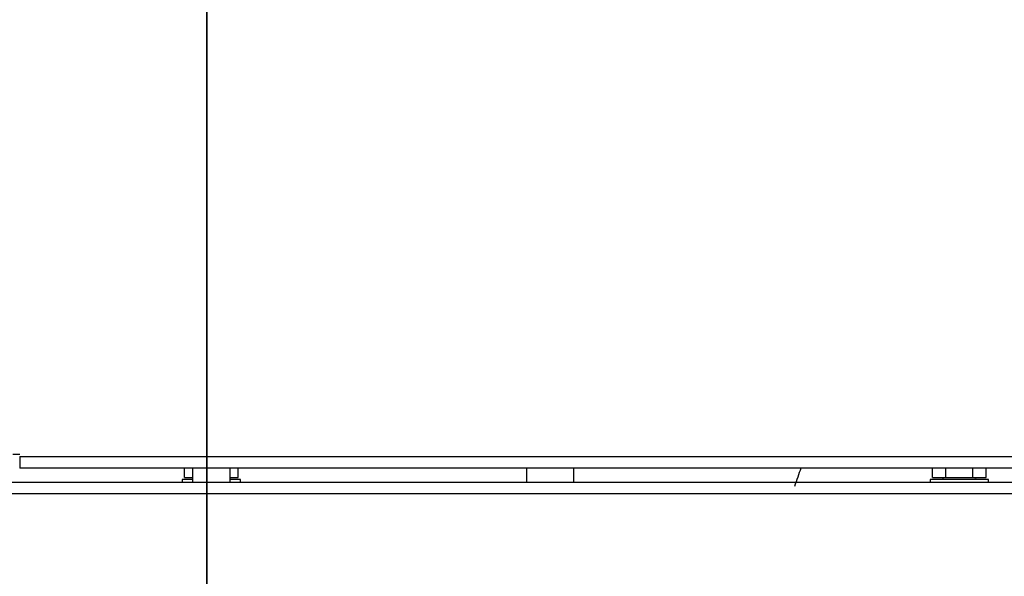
# Model space of a CAD drawing. Header units: millimetres. Extents: x -382 to 385, y -44 to 2191.
# Tile 309 of 339: x -40 to 171, y 459 to 578. Entities that reach past the tile are written whole.
import ezdxf

# ---------------------------------------------------------------- set-up
doc = ezdxf.new("R2010")
doc.units = ezdxf.units.MM
for name, color, linetype, true_color in [('FRONT$5', 7, 'CONTINUOUS', 0xffffff), ('ORTHO$8', 7, 'CONTINUOUS', 0xffffff), ('ORTHO$9', 7, 'CONTINUOUS', 0xffffff)]:
    doc.layers.add(name, color=color, linetype=linetype, true_color=true_color)

msp = doc.modelspace()

# ---------------------------------------------------------------- linework, layer by layer
at = {"layer": 'FRONT$5', "color": 7, "linetype": 'Continuous'}
for p, q in [((0, 483.5, 15.5), (0, 1700.5, 15.5)), ((0, 1700.5, 226.5), (0, 483.5, 226.5)), ((0, 482.8, 1330.52), (0, 1090.7, 1330.52)), ((0, 483.5, 228.02), (0, 1090, 228.02)), ((0, 1090, 1330.02), (0, 483.5, 1330.02)), ((0, 1089, 1369.52), (0, 484.5, 1369.52)), ((0, 576.87, -0.5), (0, 652.25, -0.5)), ((0, 578, -18), (0, 650, -18)), ((0, 628.17, 1525.52), (0, 533.17, 1525.52)), ((0, 628.17, 1509.52), (0, 533.17, 1509.52)), ((0, 549.6, 3), (0, 592.65, 3)), ((0, 549.5, 3), (0, 592.47, 3)), ((0, 549.5), (0, 587.63)), ((0, 570.5, -20), (0, 586.25, -20)), ((0, 578, -18), (0, 554, -18)), ((0, 576.87, -0.5), (0, 551.75, -0.5)), ((0, 570.5, -20), (0, 569.5, -18)), ((0, 561.8, 1330.52), (0, 561.8, 1330.02)), ((0, 554, -18), (0, 551.75, -0.5)), ((0, 553.8, 1330.02), (0, 553.8, 1330.52)), ((0, 549.5, 15.5), (0, 549.5, 3.1)), ((0, 549.5), (0, 549.5, 0.1)), ((0, 546.5), (0, 549.5)), ((0, 549.5, 0.1), (0, 549.5, 15.5)), ((0, 546.5), (0, 546.5, 0.1)), ((0, 546.4), (0, 546.5)), ((0, 546.4, 3), (0, 546.5, 3)), ((0, 546.5, 0.1), (0, 546.5, 15.5)), ((0, 546.4, 3), (0, 546.3, 3)), ((0, 546.3), (0, 546.4)), ((0, 546.4), (0, 546.4, 3)), ((0, 524), (0, 546.3)), ((0, 524, 3), (0, 546.3, 3)), ((0, 546, 13), (0, 546, 15.5)), ((0, 541, 13), (0, 546, 13)), ((0, 524, 3), (0, 536, 3)), ((0, 536, 3), (0, 536, 8)), ((0, 533.17, 1509.52), (0, 533.17, 1525.52)), ((0, 517.5, 1307.02), (0, 526.5, 1307.02)), ((0, 526.5, 1307.02), (0, 526.5, 1305.02)), ((0, 526.5, 1305.02), (0, 517.5, 1305.02)), ((0, 523.5), (0, 524)), ((0, 523.5, 3), (0, 524, 3)), ((0, 523.5, 3), (0, 523, 3)), ((0, 523.5, 3), (0, 523.5)), ((0, 523.5), (0, 523)), ((0, 523), (0, 523, 4)), ((0, 491), (0, 523)), ((0, 523, 4), (0, 523, 4)), ((0, 518, 1330.52), (0, 518, 1330.02)), ((0, 517.5, 1305.02), (0, 517.5, 1307.02)), ((0, 513.75, 15.5), (0, 513.75, 12)), ((0, 513.75, 12), (0, 512.6, 12)), ((0, 513.75, 226.5), (0, 513.75, 228.02)), ((0, 512.6, 11.76), (0, 512.6, 12.46)), ((0, 512.6, 14.64), (0, 512.6, 12.46)), ((0, 512.6, 14.64), (0, 512.6, 14.85)), ((0, 512.6, 14.85), (0, 509.6, 14.85)), ((0, 512.6, 14.85), (0, 512.6, 14.95)), ((0, 512.6, 14.95), (0, 512.6, 15.5)), ((0, 512.6, 228.02), (0, 512.6, 227.36)), ((0, 512.6, 12.46), (0, 496.9, 12.46)), ((0, 512.6, 11.76), (0, 512.6, 9.16)), ((0, 512.6, 227.05), (0, 512.6, 226.5)), ((0, 512.6, 227.15), (0, 512.6, 227.36)), ((0, 512.6, 227.15), (0, 512.6, 227.05)), ((0, 509.6, 227.15), (0, 512.6, 227.15)), ((0, 511.77, 988.02), (0, 511.77, 988.02)), ((0, 511.6, 8.16), (0, 497.9, 8.16)), ((0, 510.25, 1371.52), (0, 510.25, 1369.52)), ((0, 504.25, 1371.52), (0, 510.25, 1371.52)), ((0, 509.6, 12.46), (0, 509.6, 14.64)), ((0, 508.6, 14.25), (0, 509.6, 14.25)), ((0, 509.6, 14.85), (0, 508.6, 14.85)), ((0, 509.6, 14.85), (0, 509.6, 14.64)), ((0, 509.6, 227.36), (0, 509.6, 228.02)), ((0, 508.6, 227.15), (0, 509.6, 227.15)), ((0, 509.6, 227.75), (0, 508.6, 227.75)), ((0, 509.6, 227.36), (0, 509.6, 227.15)), ((0, 508.75, 988.02), (0, 508.77, 988.02)), ((0, 508.74, 978.07), (0, 508.74, 978.02)), ((0, 508.74, 978.02), (0, 508.74, 978.02)), ((0, 508.74, 978.02), (0, 508.74, 978.02)), ((0, 508.6, 12.96), (0, 508.6, 13.38)), ((0, 508.6, 14.64), (0, 508.6, 13.38)), ((0, 508.6, 14.64), (0, 508.6, 14.85)), ((0, 508.6, 14.85), (0, 500.9, 14.85)), ((0, 500.9, 227.15), (0, 508.6, 227.15)), ((0, 508.6, 227.15), (0, 508.6, 227.36)), ((0, 508.6, 228.02), (0, 508.6, 227.36)), ((0, 507.6, 12.68), (0, 501.9, 12.68)), ((0, 506.5, 1330.02), (0, 506.5, 1330.52)), ((0, 504.25, 1371.52), (0, 498.25, 1371.52)), ((0, 500.9, 13.38), (0, 500.9, 12.96)), ((0, 500.9, 14.85), (0, 500.9, 14.64)), ((0, 499.9, 14.25), (0, 500.9, 14.25)), ((0, 500.9, 227.36), (0, 500.9, 228.02)), ((0, 500.9, 227.75), (0, 499.9, 227.75)), ((0, 499.9, 227.15), (0, 500.9, 227.15)), ((0, 500.9, 13.38), (0, 500.9, 14.64)), ((0, 500.9, 14.85), (0, 499.9, 14.85)), ((0, 500.9, 227.36), (0, 500.9, 227.15)), ((0, 499.9, 14.64), (0, 499.9, 12.46)), ((0, 499.9, 228.02), (0, 499.9, 227.36)), ((0, 496.9, 227.15), (0, 499.9, 227.15)), ((0, 499.9, 227.15), (0, 499.9, 227.36)), ((0, 499.9, 14.64), (0, 499.9, 14.85)), ((0, 499.9, 14.85), (0, 496.9, 14.85)), ((0, 498.25, 1369.52), (0, 498.25, 1371.52)), ((0, 496.9, 9.16), (0, 496.9, 11.76)), ((0, 496.9, 14.85), (0, 496.9, 14.64)), ((0, 496.9, 14.85), (0, 496.9, 14.95)), ((0, 496.9, 14.95), (0, 496.9, 15.5)), ((0, 496.9, 227.36), (0, 496.9, 228.02)), ((0, 496.9, 12.46), (0, 496.9, 14.64)), ((0, 496.9, 12), (0, 495.75, 12)), ((0, 496.9, 227.36), (0, 496.9, 227.15)), ((0, 496.9, 227.05), (0, 496.9, 226.5)), ((0, 496.9, 12.46), (0, 496.9, 11.76)), ((0, 496.9, 227.15), (0, 496.9, 227.05)), ((0, 495.75, 228.02), (0, 495.75, 226.5)), ((0, 495.75, 12), (0, 495.75, 15.5)), ((0, 491, 4), (0, 491)), ((0, 491, 4), (0, 491, 10)), ((0, 491), (0, 487)), ((0, 491, 2), (0, 487, 2)), ((0, 481, 2), (0, 487, 2)), ((0, 481), (0, 487)), ((0, 485, 14), (0, 487, 14)), ((0, 485, 14), (0, 481, 14)), ((0, 484, 1330.41), (0, 484.5, 1330.45)), ((0, 483.5, 16.5), (0, 484.5, 18)), ((0, 483, 229.52), (0, 484.5, 230.52)), ((0, 483.5, 225.5), (0, 484.5, 224)), ((0, 482.8, 1333.02), (0, 484.5, 1333.02)), ((0, 483.5, 1329.02), (0, 484.5, 1327.52)), ((0, 484.5, 1330.02), (0, 484.5, 1330.52)), ((0, 483, 1328.52), (0, 484.5, 1327.52)), ((0, 483, 17), (0, 484.5, 18)), ((0, 483, 225), (0, 484.5, 224)), ((0, 483.5, 229.02), (0, 484.5, 230.52)), ((0, 484, 1330.02), (0, 484, 1330.41)), ((0, 483.5, 1330.02), (0, 483.5, 1329.02)), ((0, 483, 15.5), (0, 483.5, 15.5)), ((0, 483.5, 228.02), (0, 483.5, 229.02)), ((0, 483.5, 1329.02), (0, 483, 1329.02)), ((0, 483.5, 1330.02), (0, 483, 1330.02)), ((0, 483.5, 226.5), (0, 483.5, 225.5)), ((0, 483.5, 225.5), (0, 483, 225.5)), ((0, 483, 16.5), (0, 483.5, 16.5)), ((0, 483.5, 226.5), (0, 483, 226.5)), ((0, 483, 228.02), (0, 483.5, 228.02)), ((0, 483, 229.02), (0, 483.5, 229.02)), ((0, 483.5, 15.5), (0, 483.5, 16.5)), ((0, 482, 229.52), (0, 483, 229.52)), ((0, 483, 16.5), (0, 482, 16.5)), ((0, 483, 229.02), (0, 482, 229.02)), ((0, 483, 9), (0, 483, 4)), ((0, 483, 4), (0, 481, 4)), ((0, 482, 1329.02), (0, 483, 1329.02)), ((0, 482, 1328.52), (0, 483, 1328.52)), ((0, 483, 14), (0, 483, 9)), ((0, 482, 225.5), (0, 483, 225.5)), ((0, 482, 15.5), (0, 483, 15.5)), ((0, 483, 226.5), (0, 482, 226.5)), ((0, 482, 225), (0, 483, 225)), ((0, 482, 228.02), (0, 483, 228.02)), ((0, 482, 17), (0, 483, 17)), ((0, 483, 1330.02), (0, 482, 1330.02)), ((0, 482, 1332.02), (0, 482.8, 1332.02)), ((0, 482, 1330.52), (0, 482.8, 1330.52)), ((0, 482.8, 1330.52), (0, 482.8, 1333.02)), ((0, 479, 635.22), (0, 482, 635.22)), ((0, 482, 595.22), (0, 479, 595.22)), ((0, 482, 1350.52), (0, 479, 1350.52)), ((0, 479, 1358.52), (0, 482, 1358.52)), ((0, 481.7, 1115.52), (0, 482, 1116.04)), ((0, 482, 1107), (0, 481.7, 1107.52)), ((0, 482, 1348.77), (0, 481.9, 1348.77)), ((0, 482, 1329.02), (0, 482, 1328.52)), ((0, 481, 308), (0, 482, 308)), ((0, 481, 296), (0, 482, 296)), ((0, 480, 1320.52), (0, 482, 1320.52)), ((0, 482, 306), (0, 481, 306)), ((0, 482, 229.02), (0, 482, 228.02)), ((0, 482, 1330.02), (0, 482, 1329.02)), ((0, 482, 1038.02), (0, 479, 1038.02)), ((0, 481, 310), (0, 482, 310)), ((0, 479, 818.02), (0, 482, 818.02)), ((0, 482, 226.5), (0, 482, 225.5)), ((0, 482, 16.5), (0, 482, 15.5)), ((0, 480, 1240.52), (0, 482, 1240.52)), ((0, 482, 225), (0, 482, 17)), ((0, 482, 229.02), (0, 482, 229.52)), ((0, 480, 1245.52), (0, 482, 1245.52)), ((0, 482, 1332.52), (0, 482, 1332.02)), ((0, 482, 1331.52), (0, 482, 1330.52)), ((0, 482, 1307.52), (0, 479.77, 1307.52)), ((0, 482, 1328.52), (0, 482, 229.52)), ((0, 482, 1333.02), (0, 482, 1332.52)), ((0, 482, 1367.02), (0, 482, 1348.52)), ((0, 482, 1332.02), (0, 482, 1331.52)), ((0, 480, 1250.52), (0, 482, 1250.52)), ((0, 482, 1348.52), (0, 482, 1333.02)), ((0, 481.37, 1183.29), (0, 481.71, 1183.29)), ((0, 481.71, 1182.76), (0, 481.37, 1182.76)), ((0, 481.71, 1273.29), (0, 481.71, 1273.74)), ((0, 481.71, 1272.76), (0, 481.37, 1272.76)), ((0, 481.37, 1273.29), (0, 481.71, 1273.29)), ((0, 481.71, 1183.29), (0, 481.71, 1183.74)), ((0, 481.71, 1272.31), (0, 481.71, 1272.76)), ((0, 481.71, 1182.31), (0, 481.71, 1182.76)), ((0, 481.7, 1109.02), (0, 480.7, 1109.02)), ((0, 480.7, 1114.02), (0, 481.7, 1114.02)), ((0, 481.7, 1108.18), (0, 481.7, 1111.74)), ((0, 481.7, 1115.09), (0, 481.7, 1111.74)), ((0, 481.7, 1108.18), (0, 481.7, 1107.52)), ((0, 481.5, 1349.17), (0, 481.5, 1350.52)), ((0, 481.37, 1275.5), (0, 481.37, 1275.5)), ((0, 481.37, 1185.5), (0, 481.37, 1185.5)), ((0, 481, 308), (0, 481, 306)), ((0, 481, 296), (0, 481, 14)), ((0, 480.2, 270), (0, 481, 270.17)), ((0, 481, 308), (0, 481, 310)), ((0, 480.2, 32), (0, 481, 32.17)), ((0, 481, 2), (0, 481, 4)), ((0, 480.2, 159), (0, 481, 158.83)), ((0, 481, 9), (0, 481, 4)), ((0, 481, 306), (0, 481, 301)), ((0, 481, 14), (0, 481, 9)), ((0, 480.2, 278), (0, 481, 277.83)), ((0, 481, 2), (0, 481)), ((0, 480.2, 163), (0, 481, 162.66)), ((0, 480.2, 40), (0, 481, 39.83)), ((0, 481, 296), (0, 481, 301)), ((0, 480.2, 44), (0, 481, 43.66)), ((0, 480.2, 28), (0, 481, 28.34)), ((0, 480.2, 147), (0, 481, 147.34)), ((0, 480.2, 151), (0, 481, 151.17)), ((0, 480.2, 266), (0, 481, 266.34)), ((0, 480.2, 282), (0, 481, 281.66)), ((0, 480.7, 1107.27), (0, 479, 1107.27)), ((0, 479, 1115.77), (0, 480.7, 1115.77)), ((0, 480.7, 1114.02), (0, 480.7, 1109.02)), ((0, 480.7, 1115.77), (0, 480.7, 1107.27)), ((0, 480.5, 1268.64), (0, 479, 1268.51)), ((0, 479, 1277.54), (0, 480.5, 1277.41)), ((0, 479, 1187.54), (0, 480.5, 1187.41)), ((0, 480.5, 1178.64), (0, 479, 1178.51)), ((0, 480.5, 1277.41), (0, 480.5, 1268.64)), ((0, 480.5, 1187.41), (0, 480.5, 1178.64)), ((0, 480.2, 13), (0, 480.2, 8)), ((0, 480.2, 307), (0, 480.2, 302)), ((0, 480.2, 308), (0, 480.2, 310)), ((0, 480.2, 2), (0, 472.2, 2)), ((0, 480.2, 8), (0, 480.2, 3)), ((0, 479, 297), (0, 480.2, 297)), ((0, 480.2, 297), (0, 480.2, 302)), ((0, 480.2, 2), (0, 480.2)), ((0, 480.2, 13), (0, 480.2, 297)), ((0, 480.2, 310), (0, 479, 310)), ((0, 480.2, 308), (0, 480.2, 307)), ((0, 480.2), (0, 472.2)), ((0, 480.2, 308), (0, 479, 308)), ((0, 479, 307), (0, 480.2, 307)), ((0, 480.2, 13), (0, 476.2, 13)), ((0, 480.2, 2), (0, 480.2, 3)), ((0, 478.2, 3), (0, 480.2, 3)), ((0, 479.93, 1157.52), (0, 480.17, 1157.52)), ((0, 480.17, 1158.52), (0, 479.93, 1158.52)), ((0, 480.09, 1304.77), (0, 480.09, 1305.27)), ((0, 480.09, 1304.77), (0, 480.01, 1304.77)), ((0, 480.09, 1305.27), (0, 480.01, 1305.27)), ((0, 480.09, 1169.27), (0, 480.01, 1169.27)), ((0, 480.09, 1168.77), (0, 480.09, 1169.27)), ((0, 480.09, 1168.77), (0, 480.01, 1168.77)), ((0, 480.09, 1236.77), (0, 480.01, 1236.77)), ((0, 480.09, 1237.27), (0, 480.01, 1237.27)), ((0, 480.09, 1236.77), (0, 480.09, 1237.27)), ((0, 480.01, 1303.77), (0, 480.01, 1306.27)), ((0, 480.01, 1235.77), (0, 480.01, 1238.27)), ((0, 480.01, 1167.77), (0, 480.01, 1170.27)), ((0, 480, 1245.52), (0, 480, 1250.52)), ((0, 480, 1240.52), (0, 480, 1245.52)), ((0, 479.93, 1160.07), (0, 479.95, 1160.07)), ((0, 479.95, 1155.97), (0, 479.93, 1155.97)), ((0, 479, 1251.77), (0, 479.6, 1251.77)), ((0, 479.6, 1251.77), (0, 479.6, 1240.12)), ((0, 479.3, 1233.12), (0, 479, 1233.12)), ((0, 479.3, 1301.12), (0, 479, 1301.12)), ((0, 479.3, 1308.92), (0, 479, 1308.92)), ((0, 479.3, 1301.12), (0, 479.3, 1308.92)), ((0, 479.3, 1240.92), (0, 479, 1240.92)), ((0, 479.3, 1165.12), (0, 479, 1165.12)), ((0, 479.3, 1233.12), (0, 479.3, 1240.92)), ((0, 479.3, 1165.12), (0, 479.3, 1172.92)), ((0, 479.3, 1172.92), (0, 479, 1172.92)), ((0, 479.2, 1152.42), (0, 479, 1152.42)), ((0, 479, 1163.62), (0, 479.2, 1163.62)), ((0, 479.2, 1158.02), (0, 479.2, 1152.42)), ((0, 479.2, 1158.02), (0, 479.2, 1163.62)), ((0, 479, 15.02), (0, 478, 15.02)), ((0, 478.2, 1331.52), (0, 479, 1331.52)), ((0, 479, 14.02), (0, 479, 15.02)), ((0, 478, 14.02), (0, 479, 14.02)), ((0, 479, 1331.02), (0, 479, 1331.52)), ((0, 479, 1141.52), (0, 479, 1142.02)), ((0, 479, 1330.02), (0, 479, 1331.02)), ((0, 479, 1348.02), (0, 479, 1332.52)), ((0, 479, 1331.52), (0, 479, 1332.52)), ((0, 479, 1366.52), (0, 479, 1348.02)), ((0, 478, 1329.02), (0, 479, 1329.02)), ((0, 479, 1330.02), (0, 478, 1330.02)), ((0, 479, 1144.02), (0, 479, 1145.02)), ((0, 479, 1144.02), (0, 479, 1143.02)), ((0, 478, 1144.02), (0, 479, 1144.02)), ((0, 479, 1329.02), (0, 479, 1330.02)), ((0, 479, 1145.02), (0, 478, 1145.02)), ((0, 479, 1145.52), (0, 479, 1328.52)), ((0, 479, 1145.52), (0, 478, 1145.52)), ((0, 479, 1328.52), (0, 478, 1328.52)), ((0, 479, 1143.02), (0, 478, 1143.02)), ((0, 479, 1142.02), (0, 479, 1143.02)), ((0, 478, 1142.02), (0, 479, 1142.02)), ((0, 479, 1141.52), (0, 478, 1141.52)), ((0, 479, 15.52), (0, 478, 15.52)), ((0, 479, 15.52), (0, 479, 1141.52)), ((0, 478.2, 13), (0, 478.2, 8)), ((0, 478.2, 8), (0, 478.2, 3)), ((0, 478.2, 1332.52), (0, 478.2, 1330.02)), ((0, 478.2, 1332.52), (0, 476.5, 1332.52)), ((0, 478.2, 1330.02), (0, 139.8, 1330.02)), ((0, 478, 1143.02), (0, 477.5, 1143.02)), ((0, 477.5, 15.02), (0, 478, 15.02)), ((0, 477.5, 14.02), (0, 478, 14.02)), ((0, 478, 1328.52), (0, 478, 1329.02)), ((0, 478, 1329.02), (0, 477.5, 1329.02)), ((0, 478, 1330.02), (0, 477.5, 1330.02)), ((0, 477.5, 1144.02), (0, 478, 1144.02)), ((0, 477.5, 1145.02), (0, 478, 1145.02)), ((0, 478, 1145.52), (0, 476.5, 1146.52)), ((0, 478, 1328.52), (0, 476.5, 1327.52)), ((0, 478, 1142.02), (0, 477.5, 1142.02)), ((0, 478, 1141.52), (0, 476.5, 1140.52)), ((0, 478, 15.52), (0, 476.5, 16.52)), ((0, 477.5, 1144.02), (0, 477.5, 1145.02)), ((0, -0.5, 14.02), (0, 477.5, 14.02)), ((0, 477.5, 15.02), (0, 476.5, 16.52)), ((0, 0.5, 1144.02), (0, 477.5, 1144.02)), ((0, 477.5, 14.02), (0, 477.5, 15.02)), ((0, 477.5, 1142.02), (0, 476.5, 1140.52)), ((0, 477.5, 1145.02), (0, 476.5, 1146.52)), ((0, 477.5, 1330.02), (0, 477.5, 1329.02)), ((0, 477.5, 1329.02), (0, 476.5, 1327.52)), ((0, 477.5, 1330.02), (0, 140.04, 1330.02)), ((0, 477.5, 1143.02), (0, -0.5, 1143.02)), ((0, 477.5, 1143.02), (0, 477.5, 1142.02)), ((0, 476.5, 1369.02), (0, 141.5, 1369.02)), ((0, 476.2, 13), (0, 472.2, 13)), ((0, 470.2), (0, 472.2)), ((0, 472.2, 2), (0, 470.2, 2)), ((0, 470.2), (0, 470.2, 4)), ((0, 470.2, 4), (0, 470.2, 11)), ((0, 50.7), (0, 470.2))]:
    msp.add_line(p, q, dxfattribs=at)
at = {"layer": 'FRONT$5', "color": 252, "linetype": 'Continuous'}
for p, q in [((0, 484.5, 224), (0, 1699.5, 224)), ((0, 1699.5, 18), (0, 484.5, 18)), ((0, 1089, 230.52), (0, 484.5, 230.52)), ((0, 484.5, 1327.52), (0, 1089, 1327.52)), ((0, 484.5, 1348.52), (0, 1089, 1348.52)), ((0, 1089, 1333.02), (0, 484.5, 1333.02)), ((0, 576.87, -0.5), (0, 578, -18)), ((0, 549.5, 0.1), (0, 546.5, 0.1)), ((0, 546.3, 3), (0, 546.3)), ((0, 524), (0, 524, 3)), ((0, 491, 4), (0, 523, 4)), ((0, 509.6, 14.64), (0, 512.6, 14.64)), ((0, 496.9, 11.76), (0, 512.6, 11.76)), ((0, 496.9, 14.95), (0, 512.6, 14.95)), ((0, 512.6, 227.36), (0, 509.6, 227.36)), ((0, 512.6, 227.05), (0, 496.9, 227.05)), ((0, 508.6, 227.36), (0, 500.9, 227.36)), ((0, 500.9, 14.64), (0, 508.6, 14.64)), ((0, 507.6, 12.68), (0, 507.6, 12.46)), ((0, 504.25, 1369.52), (0, 504.25, 1371.52)), ((0, 501.9, 12.46), (0, 501.9, 12.68)), ((0, 496.9, 14.64), (0, 499.9, 14.64)), ((0, 499.9, 227.36), (0, 496.9, 227.36)), ((0, 483, 4), (0, 491, 4)), ((0, 487, 2), (0, 487)), ((0, 485, 14), (0, 485, 15.5)), ((0, 485, 226.5), (0, 485, 228.02)), ((0, 484.5, 230.52), (0, 484.5, 1327.52)), ((0, 484.5, 18), (0, 484.5, 224)), ((0, 484.5, 1333.02), (0, 484.5, 1348.52)), ((0, 484.5, 1369.52), (0, 484.5, 1348.52)), ((0, 484.5, 1348.52), (0, 482, 1348.52)), ((0, 483, 15.5), (0, 483, 16.5)), ((0, 483, 225.5), (0, 483, 226.5)), ((0, 483, 1329.02), (0, 483, 1330.02)), ((0, 483, 9), (0, 481, 9)), ((0, 483, 228.02), (0, 483, 229.02)), ((0, 482.8, 1332.52), (0, 482, 1332.52)), ((0, 482.8, 1331.52), (0, 482, 1331.52)), ((0, 479, 1028.02), (0, 482, 1028.02)), ((0, 482, 301), (0, 481, 301)), ((0, 482, 828.02), (0, 479, 828.02)), ((0, 481.9, 1350.52), (0, 481.9, 1348.77)), ((0, 481.7, 1113.62), (0, 480.7, 1113.62)), ((0, 481.7, 1109.42), (0, 480.7, 1109.42)), ((0, 478.2, 8), (0, 480.2, 8)), ((0, 479, 302), (0, 480.2, 302)), ((0, 479.2, 1158.02), (0, 479.95, 1158.02)), ((0, 479, 1158.02), (0, 479.2, 1158.02)), ((0, 479, 1331.02), (0, 478.2, 1331.02)), ((0, 479, 1348.02), (0, 476.5, 1348.02)), ((0, 470.19, 4), (0, 478.19, 4)), ((0, 478, 15.02), (0, 478, 14.02)), ((0, 478, 1330.02), (0, 478, 1329.02)), ((0, 478, 1145.02), (0, 478, 1144.02)), ((0, 478, 1143.02), (0, 478, 1142.02)), ((0, 140.04, 1327.52), (0, 476.5, 1327.52)), ((0, 476.5, 1146.52), (0, 0.5, 1146.52)), ((0, 476.5, 1327.52), (0, 476.5, 1146.52)), ((0, 476.5, 1332.52), (0, 141.5, 1332.52)), ((0, 476.5, 1348.02), (0, 476.5, 1369.02)), ((0, 141.5, 1348.02), (0, 476.5, 1348.02)), ((0, 476.5, 1348.02), (0, 476.5, 1332.52)), ((0, 476.5, 1140.52), (0, 476.5, 16.52)), ((0, 0.5, 1140.52), (0, 476.5, 1140.52)), ((0, 476.5, 16.52), (0, 0.5, 16.52)), ((0, 476.2, 14.03), (0, 476.2, 13)), ((0, 472.2), (0, 472.2, 2)), ((0, 470.2, 4), (0, 50.7, 4))]:
    msp.add_line(p, q, dxfattribs=at)
at = {"layer": 'FRONT$5', "color": 7, "linetype": 'Continuous', "extrusion": (-1, 0, 0)}
msp.add_circle((-522, 1306.02), 6.25, dxfattribs=at)
for centre, radius, start, end in [((-549.6, 3.1), 0.1, 270, 0), ((-541, 8), 5, 0, 90), ((-522, 1306.02), 6, 180, 0), ((-524, 4), 1, 270, 0), ((-511.6, 9.16), 1, 180, 270), ((-497.9, 9.16), 1, 270, 0), ((-491.05, 1326.02), 8.3, 28.7991, 31.8474), ((-481.9, 1349.17), 0.4, 270, 0), ((-473.45, 1183.02), 8.3, 197.3357, 211.8474), ((-473.45, 1273.02), 8.3, 197.3357, 211.8474), ((-473.45, 1183.02), 8.3, 148.1526, 162.6643), ((-473.45, 1273.02), 8.3, 148.1526, 162.6643), ((-471.7, 1158.02), 8.49, 183.7164, 193.9807), ((-471.7, 1158.02), 8.49, 166.0193, 176.2836), ((-470.09, 1237.02), 10, 180, 181.4325), ((-470.09, 1169.02), 10, 180, 181.4325), ((-470.09, 1305.02), 10, 180, 181.4325), ((-470.09, 1305.02), 10, 187.1808, 202.9545), ((-470.09, 1237.02), 10, 187.1808, 202.9545), ((-470.09, 1169.02), 10, 187.1808, 202.9545), ((-471.7, 1158.02), 8.5, 193.956, 208.0725), ((-471.7, 1158.02), 8.5, 151.9275, 166.044), ((-471.7, 1158.02), 8.25, 180, 183.475), ((-471.7, 1158.02), 8.25, 176.525, 180), ((-475.5, 1326.52), 2.5, 130.0599, 139.9402), ((-475.5, 1147.52), 2.5, 220.0599, 229.9402), ((-475.5, 1326.52), 1.5, 134.3461, 135.6539), ((-475.5, 1147.52), 1.5, 224.3461, 225.6539)]:
    msp.add_arc(centre, radius, start, end, dxfattribs=at)
at = {"layer": 'FRONT$5', "color": 7, "linetype": 'Continuous', "extrusion": (1, 0, 0)}
for centre, radius, start, end in [((522, 1306.02), 6, 0, 180), ((487, 10), 4, 360, 90), ((484.5, 1367.02), 2.5, 90, 180), ((473.45, 1273.02), 8.3, 4.9598, 17.3318), ((473.45, 1183.02), 8.3, 342.6682, 355.0402), ((473.45, 1273.02), 8.3, 342.6682, 355.0402), ((473.45, 1183.02), 8.3, 4.9598, 17.3318), ((481, 1297.52), 10, 90, 96.9342), ((470.09, 1305.02), 10, 0, 1.4325), ((470.09, 1237.02), 10, 0, 1.4325), ((470.09, 1169.02), 10, 0, 1.4325), ((470.09, 1305.02), 10, 7.1808, 22.9545), ((470.09, 1237.02), 10, 7.1808, 22.9545), ((470.09, 1169.02), 10, 7.1808, 22.9545), ((479.6, 1241.72), 0.4, 0, 90), ((479.6, 1249.32), 0.4, 270, 0), ((480, 1322.52), 2, 239.9999, 270), ((476.5, 1366.52), 2.5, 360, 90), ((472.2, 11), 2, 90, 180)]:
    msp.add_arc(centre, radius, start, end, dxfattribs=at)
at = {"layer": 'FRONT$5', "color": 7, "linetype": 'Continuous', "extrusion": (-1, 0, 0)}
for centre, major_axis, ratio, start_param, end_param in [((0, 507.6, 12.96), (0, -1), 0.707107, 3.141593, 3.934109), ((0, 507.6, 13.38), (0, 1), 0.707107, 0, 1.570796), ((0, 501.9, 13.38), (0, 1), 0.707107, 1.570796, 3.141593), ((0, 501.9, 12.96), (0, -1), 0.707107, 5.490669, 6.283185), ((0, 473.91, 1273.02), (0, 0, -8.23), 0.906308, 4.68018, 4.744597), ((0, 473.91, 1183.02), (0, 0, -8.23), 0.906308, 4.68018, 4.744597), ((0, 471.7, 1157.5), (0, -8.47), 0.707107, 3.137417, 3.145768), ((0, 471.7, 1158.55), (0, 8.47), 0.707107, 6.27901, 6.287361)]:
    msp.add_ellipse(centre, major_axis=major_axis, ratio=ratio, start_param=start_param, end_param=end_param, dxfattribs=at)
at = {"layer": 'FRONT$5', "color": 252, "linetype": 'Continuous', "extrusion": (-1, 0, 0)}
msp.add_ellipse((0, 547.47, 349.6), major_axis=(0, 79.5, -8.9), ratio=0.106982, start_param=3.663029, end_param=3.733125, dxfattribs=at)
at = {"layer": 'FRONT$5', "color": 7, "linetype": 'Continuous'}
for points, degree in [([(0, 482, 1333.02), (0, 482, 1333.02), (0, 482.3, 1333.02), (0, 482.8, 1333.02)], 3), ([(0, 479, 457.06), (0, 482, 483.85)], 1), ([(0, 478.2, 1332.52), (0, 478.7, 1332.52), (0, 479, 1332.52), (0, 479, 1332.52)], 3)]:
    msp.add_open_spline(points, degree=degree, dxfattribs=at)
at = {"layer": 'ORTHO$8', "color": 252, "linetype": 'Continuous'}
for p, q in [((-40, 484.91), (-41.45, 484.91)), ((-40, 484.5), (360.9, 484.5)), ((68.5, 479), (68.5, 482)), ((360.9, 476.5), (-358.9, 476.5))]:
    msp.add_line(p, q, dxfattribs=at)
at = {"layer": 'ORTHO$8', "color": 7, "linetype": 'Continuous'}
for p, q in [((-40, 484.5), (-40, 482)), ((360.9, 482), (-40, 482)), ((-4.77, 480), (-4.77, 482)), ((-3, 482), (-3, 479)), ((5, 479), (5, 482)), ((6.77, 480), (6.77, 482)), ((78.5, 482), (78.5, 479)), ((155.23, 480), (155.23, 482)), ((158.11, 480), (158.11, 482)), ((163.89, 480), (163.89, 482)), ((166.77, 480), (166.77, 482)), ((-358.9, 479), (360.9, 479)), ((-5.25, 479.6), (-5.25, 479)), ((-3, 479.6), (-5.25, 479.6)), ((-4.77, 480), (-3, 480)), ((5, 480), (6.77, 480)), ((7.25, 479.6), (5, 479.6)), ((7.25, 479), (7.25, 479.6)), ((154.75, 479.6), (154.75, 479)), ((167.25, 479.6), (154.75, 479.6)), ((155.23, 480), (158.11, 480)), ((158.11, 480), (163.89, 480)), ((163.89, 480), (166.77, 480)), ((167.25, 479), (167.25, 479.6))]:
    msp.add_line(p, q, dxfattribs=at)
at = {"layer": 'ORTHO$8', "color": 7, "linetype": 'Continuous', "extrusion": (0, 0, -1)}
for centre, start, end in [((-157.2, 479.6), 90, 180), ((-164.8, 479.6), 0, 90)]:
    msp.add_arc(centre, 0.4, start, end, dxfattribs=at)
at = {"layer": 'ORTHO$8', "color": 7, "linetype": 'Continuous'}
msp.add_open_spline([(127.11, 482.02), (126.66, 480.71), (126.2, 479.39), (125.75, 478.07)], degree=3, dxfattribs=at)
at = {"layer": 'ORTHO$9', "color": 7, "linetype": 'Continuous'}
for p, q in [((0, 1700.5, 15.5), (0, 483.5, 15.5)), ((0, 483.5, 226.5), (0, 1700.5, 226.5)), ((0, 482.8, 1330.52), (0, 1090.7, 1330.52)), ((0, 1090, 228.02), (0, 483.5, 228.02)), ((0, 483.5, 1330.02), (0, 1090, 1330.02)), ((0, 484.5, 1369.52), (0, 1089, 1369.52)), ((0, 723.17, 1525.52), (0, 533.17, 1525.52)), ((0, 652.25, -0.5), (0, 576.87, -0.5)), ((0, 650, -18), (0, 578, -18)), ((0, 592.65, 3), (0, 549.6, 3)), ((0, 549.5, 3), (0, 592.65, 3)), ((0, 588.03, 1509.52), (0, 533.17, 1509.52)), ((0, 549.5), (0, 587.63)), ((0, 586.25, -20), (0, 570.5, -20)), ((0, 554, -18), (0, 578, -18)), ((0, 551.75, -0.5), (0, 576.87, -0.5)), ((0, 569.5, -18), (0, 570.5, -20)), ((0, 561.8, 1330.02), (0, 561.8, 1330.52)), ((0, 551.75, -0.5), (0, 554, -18)), ((0, 553.8, 1330.52), (0, 553.8, 1330.02)), ((0, 549.5, 3.1), (0, 549.5, 15.5)), ((0, 549.5), (0, 546.5)), ((0, 549.5), (0, 549.5, 0.1)), ((0, 549.5, 0.1), (0, 549.5, 15.5)), ((0, 546.5), (0, 546.5, 0.1)), ((0, 546.5, 0.1), (0, 546.5, 15.5)), ((0, 546.4), (0, 546.5)), ((0, 546.4, 3), (0, 546.5, 3)), ((0, 546.4, 3), (0, 546.4)), ((0, 546.4), (0, 546.3)), ((0, 546.3, 3), (0, 546.4, 3)), ((0, 546.3), (0, 524)), ((0, 546.3, 3), (0, 524, 3)), ((0, 546, 15.5), (0, 546, 13)), ((0, 546, 13), (0, 541, 13)), ((0, 536, 8), (0, 536, 3)), ((0, 536, 3), (0, 524, 3)), ((0, 533.17, 1525.52), (0, 533.17, 1509.52)), ((0, 526.5, 1305.02), (0, 526.5, 1307.02)), ((0, 517.5, 1305.02), (0, 526.5, 1305.02)), ((0, 526.5, 1307.02), (0, 517.5, 1307.02)), ((0, 523.5), (0, 524)), ((0, 523.5, 3), (0, 524, 3)), ((0, 523), (0, 523.5)), ((0, 523, 3), (0, 523.5, 3)), ((0, 523.5), (0, 523.5, 3)), ((0, 523), (0, 491)), ((0, 523, 4), (0, 523)), ((0, 523, 4), (0, 523, 4)), ((0, 518, 1330.02), (0, 518, 1330.52)), ((0, 517.5, 1307.02), (0, 517.5, 1305.02)), ((0, 513.75, 228.02), (0, 513.75, 226.5)), ((0, 512.6, 12), (0, 513.75, 12)), ((0, 513.75, 12), (0, 513.75, 15.5)), ((0, 512.6, 15.5), (0, 512.6, 14.95)), ((0, 512.6, 14.85), (0, 512.6, 14.95)), ((0, 512.6, 14.85), (0, 509.6, 14.85)), ((0, 512.6, 14.64), (0, 512.6, 14.85)), ((0, 512.6, 14.64), (0, 512.6, 12.46)), ((0, 512.6, 12.46), (0, 496.9, 12.46)), ((0, 512.6, 11.76), (0, 512.6, 12.46)), ((0, 512.6, 11.76), (0, 512.6, 9.16)), ((0, 512.6, 226.5), (0, 512.6, 227.05)), ((0, 512.6, 227.15), (0, 512.6, 227.05)), ((0, 509.6, 227.15), (0, 512.6, 227.15)), ((0, 512.6, 227.15), (0, 512.6, 227.36)), ((0, 512.6, 228.02), (0, 512.6, 227.36)), ((0, 511.77, 988.02), (0, 511.77, 988.02)), ((0, 511.6, 8.16), (0, 497.9, 8.16)), ((0, 510.25, 1369.52), (0, 510.25, 1371.52)), ((0, 504.25, 1371.52), (0, 510.25, 1371.52)), ((0, 509.6, 14.85), (0, 508.6, 14.85)), ((0, 508.6, 14.25), (0, 509.6, 14.25)), ((0, 509.6, 14.85), (0, 509.6, 14.64)), ((0, 509.6, 12.46), (0, 509.6, 14.64)), ((0, 508.6, 227.15), (0, 509.6, 227.15)), ((0, 509.6, 227.75), (0, 508.6, 227.75)), ((0, 509.6, 227.36), (0, 509.6, 227.15)), ((0, 509.6, 227.36), (0, 509.6, 228.02)), ((0, 508.75, 988.02), (0, 508.77, 988.02)), ((0, 508.74, 978.02), (0, 508.74, 978.02)), ((0, 508.6, 14.64), (0, 508.6, 14.85)), ((0, 508.6, 14.85), (0, 500.9, 14.85)), ((0, 508.6, 14.64), (0, 508.6, 13.38)), ((0, 508.6, 12.96), (0, 508.6, 13.38)), ((0, 508.6, 227.15), (0, 508.6, 227.36)), ((0, 500.9, 227.15), (0, 508.6, 227.15)), ((0, 508.6, 228.02), (0, 508.6, 227.36)), ((0, 507.6, 12.68), (0, 501.9, 12.68)), ((0, 506.5, 1330.52), (0, 506.5, 1330.02)), ((0, 504.25, 1371.52), (0, 498.25, 1371.52)), ((0, 500.9, 14.85), (0, 499.9, 14.85)), ((0, 499.9, 14.25), (0, 500.9, 14.25)), ((0, 500.9, 14.85), (0, 500.9, 14.64)), ((0, 500.9, 13.38), (0, 500.9, 14.64)), ((0, 500.9, 13.38), (0, 500.9, 12.96)), ((0, 499.9, 227.15), (0, 500.9, 227.15)), ((0, 500.9, 227.75), (0, 499.9, 227.75)), ((0, 500.9, 227.36), (0, 500.9, 227.15)), ((0, 500.9, 227.36), (0, 500.9, 228.02)), ((0, 499.9, 14.64), (0, 499.9, 14.85)), ((0, 499.9, 14.85), (0, 496.9, 14.85)), ((0, 499.9, 14.64), (0, 499.9, 12.46)), ((0, 499.9, 227.15), (0, 499.9, 227.36)), ((0, 496.9, 227.15), (0, 499.9, 227.15)), ((0, 499.9, 228.02), (0, 499.9, 227.36)), ((0, 498.25, 1371.52), (0, 498.25, 1369.52)), ((0, 496.9, 15.5), (0, 496.9, 14.95)), ((0, 496.9, 14.85), (0, 496.9, 14.95)), ((0, 496.9, 14.85), (0, 496.9, 14.64)), ((0, 496.9, 12.46), (0, 496.9, 14.64)), ((0, 496.9, 12.46), (0, 496.9, 11.76)), ((0, 496.9, 9.16), (0, 496.9, 11.76)), ((0, 495.75, 12), (0, 496.9, 12)), ((0, 496.9, 226.5), (0, 496.9, 227.05)), ((0, 496.9, 227.15), (0, 496.9, 227.05)), ((0, 496.9, 227.36), (0, 496.9, 227.15)), ((0, 496.9, 227.36), (0, 496.9, 228.02)), ((0, 495.75, 15.5), (0, 495.75, 12)), ((0, 495.75, 226.5), (0, 495.75, 228.02)), ((0, 487, 2), (0, 491, 2)), ((0, 491), (0, 487)), ((0, 491), (0, 491, 4)), ((0, 491, 10), (0, 491, 4)), ((0, 487, 2), (0, 481, 2)), ((0, 487), (0, 481)), ((0, 487, 14), (0, 485, 14)), ((0, 481, 14), (0, 485, 14)), ((0, 484.5, 1330.45), (0, 484, 1330.41)), ((0, 483.5, 1329.02), (0, 484.5, 1327.52)), ((0, 483, 17), (0, 484.5, 18)), ((0, 483, 225), (0, 484.5, 224)), ((0, 483.5, 16.5), (0, 484.5, 18)), ((0, 483.5, 225.5), (0, 484.5, 224)), ((0, 483, 229.52), (0, 484.5, 230.52)), ((0, 483.5, 229.02), (0, 484.5, 230.52)), ((0, 483, 1328.52), (0, 484.5, 1327.52)), ((0, 484.5, 1330.52), (0, 484.5, 1330.02)), ((0, 482.8, 1333.02), (0, 484.5, 1333.02)), ((0, 484, 1330.02), (0, 484, 1330.41)), ((0, 483.5, 228.02), (0, 483.5, 229.02)), ((0, 483.5, 1330.02), (0, 483.5, 1329.02)), ((0, 483.5, 15.5), (0, 483.5, 16.5)), ((0, 483.5, 226.5), (0, 483.5, 225.5)), ((0, 483.5, 15.5), (0, 483, 15.5)), ((0, 483, 226.5), (0, 483.5, 226.5)), ((0, 483.5, 16.5), (0, 483, 16.5)), ((0, 483, 225.5), (0, 483.5, 225.5)), ((0, 483.5, 228.02), (0, 483, 228.02)), ((0, 483.5, 229.02), (0, 483, 229.02)), ((0, 483, 1330.02), (0, 483.5, 1330.02)), ((0, 483, 1329.02), (0, 483.5, 1329.02)), ((0, 483, 4), (0, 481, 4)), ((0, 483, 9), (0, 483, 4)), ((0, 483, 14), (0, 483, 9)), ((0, 482, 1330.02), (0, 483, 1330.02)), ((0, 482, 1329.02), (0, 483, 1329.02)), ((0, 482, 17), (0, 483, 17)), ((0, 482, 225), (0, 483, 225)), ((0, 483, 15.5), (0, 482, 15.5)), ((0, 482, 226.5), (0, 483, 226.5)), ((0, 482, 16.5), (0, 483, 16.5)), ((0, 483, 225.5), (0, 482, 225.5)), ((0, 482, 229.52), (0, 483, 229.52)), ((0, 483, 228.02), (0, 482, 228.02)), ((0, 482, 229.02), (0, 483, 229.02)), ((0, 482, 1328.52), (0, 483, 1328.52)), ((0, 482.8, 1332.02), (0, 482, 1332.02)), ((0, 482.8, 1330.52), (0, 482, 1330.52)), ((0, 482.8, 1333.02), (0, 482.8, 1330.52)), ((0, 482, 1358.52), (0, 479, 1358.52)), ((0, 481.7, 1107.52), (0, 482, 1107)), ((0, 479, 595.22), (0, 482, 595.22)), ((0, 482, 1015.32), (0, 479.88, 1015.32)), ((0, 481.9, 1348.77), (0, 482, 1348.77)), ((0, 482, 1116.04), (0, 481.7, 1115.52)), ((0, 482, 635.22), (0, 479, 635.22)), ((0, 479.88, 1009.32), (0, 482, 1009.32)), ((0, 479, 1350.52), (0, 482, 1350.52)), ((0, 482, 306), (0, 481, 306)), ((0, 482, 310), (0, 481, 310)), ((0, 482, 308), (0, 481, 308)), ((0, 482, 296), (0, 481, 296)), ((0, 482, 1329.02), (0, 482, 1328.52)), ((0, 482, 1329.02), (0, 482, 1330.02)), ((0, 482, 17), (0, 482, 225)), ((0, 482, 225.5), (0, 482, 226.5)), ((0, 482, 15.5), (0, 482, 16.5)), ((0, 482, 228.02), (0, 482, 229.02)), ((0, 482, 229.02), (0, 482, 229.52)), ((0, 482, 229.52), (0, 482, 1328.52)), ((0, 482, 818.02), (0, 479, 818.02)), ((0, 480, 1240.52), (0, 482, 1240.52)), ((0, 480, 1245.52), (0, 482, 1245.52)), ((0, 480, 1250.52), (0, 482, 1250.52)), ((0, 481, 1307.52), (0, 482, 1307.52)), ((0, 482, 1320.52), (0, 479, 1320.52)), ((0, 482, 1332.02), (0, 482, 1333.02)), ((0, 482, 1331.52), (0, 482, 1332.02)), ((0, 482, 1330.52), (0, 482, 1331.52)), ((0, 479, 1038.02), (0, 482, 1038.02)), ((0, 482, 1348.52), (0, 482, 1333.02)), ((0, 482, 1367.02), (0, 482, 1348.52)), ((0, 481.71, 1273.74), (0, 481.71, 1273.29)), ((0, 481.71, 1273.29), (0, 481.37, 1273.29)), ((0, 481.37, 1272.76), (0, 481.71, 1272.76)), ((0, 481.71, 1272.76), (0, 481.71, 1272.31)), ((0, 481.71, 1183.74), (0, 481.71, 1183.29)), ((0, 481.71, 1183.29), (0, 481.37, 1183.29)), ((0, 481.37, 1182.76), (0, 481.71, 1182.76)), ((0, 481.71, 1182.76), (0, 481.71, 1182.31)), ((0, 481.7, 1114.02), (0, 480.7, 1114.02)), ((0, 480.7, 1109.02), (0, 481.7, 1109.02)), ((0, 481.7, 1113.52), (0, 481.7, 1115.52)), ((0, 481.7, 1109.52), (0, 481.7, 1113.52)), ((0, 481.7, 1107.52), (0, 481.7, 1109.52)), ((0, 481.5, 1349.17), (0, 481.5, 1350.52)), ((0, 481.37, 1270.55), (0, 481.37, 1270.55)), ((0, 481.37, 1180.55), (0, 481.37, 1180.55)), ((0, 480.2, 147), (0, 481, 147.34)), ((0, 480.2, 163), (0, 481, 162.66)), ((0, 480.2, 159), (0, 481, 158.83)), ((0, 480.2, 151), (0, 481, 151.17)), ((0, 480.2, 44), (0, 481, 43.66)), ((0, 480.2, 28), (0, 481, 28.34)), ((0, 480.2, 40), (0, 481, 39.83)), ((0, 480.2, 32), (0, 481, 32.17)), ((0, 480.2, 266), (0, 481, 266.34)), ((0, 480.2, 282), (0, 481, 281.66)), ((0, 480.2, 278), (0, 481, 277.83)), ((0, 480.2, 270), (0, 481, 270.17)), ((0, 481, 2), (0, 481, 4)), ((0, 481, 306), (0, 481, 301)), ((0, 481, 9), (0, 481, 4)), ((0, 481, 308), (0, 481, 310)), ((0, 481, 301), (0, 481, 296)), ((0, 481, 2), (0, 481)), ((0, 481, 14), (0, 481, 9)), ((0, 481, 14), (0, 481, 296)), ((0, 480.7, 1114.02), (0, 480.7, 1109.02)), ((0, 479, 1107.27), (0, 480.7, 1107.27)), ((0, 480.7, 1115.77), (0, 479, 1115.77)), ((0, 480.7, 1115.77), (0, 480.7, 1107.27)), ((0, 479, 1178.51), (0, 480.5, 1178.64)), ((0, 480.5, 1187.41), (0, 479, 1187.54)), ((0, 480.5, 1277.41), (0, 479, 1277.54)), ((0, 479, 1268.51), (0, 480.5, 1268.64)), ((0, 480.5, 1277.41), (0, 480.5, 1268.64)), ((0, 480.5, 1187.41), (0, 480.5, 1178.64)), ((0, 480.2, 3), (0, 480.2, 2)), ((0, 480.2, 3), (0, 478.2, 3)), ((0, 480.2, 8), (0, 480.2, 3)), ((0, 480.2, 2), (0, 472.2, 2)), ((0, 480.2), (0, 472.2)), ((0, 480.2), (0, 480.2, 2)), ((0, 479, 310), (0, 480.2, 310)), ((0, 479, 308), (0, 480.2, 308)), ((0, 480.2, 310), (0, 480.2, 308)), ((0, 480.2, 307), (0, 479, 307)), ((0, 480.2, 307), (0, 480.2, 302)), ((0, 480.2, 302), (0, 480.2, 297)), ((0, 480.2, 13), (0, 480.2, 8)), ((0, 480.2, 297), (0, 479, 297)), ((0, 476.2, 13), (0, 480.2, 13)), ((0, 480.2, 297), (0, 480.2, 13)), ((0, 479.93, 1158.52), (0, 480.17, 1158.52)), ((0, 480.17, 1157.52), (0, 479.93, 1157.52)), ((0, 480.09, 1169.27), (0, 480.01, 1169.27)), ((0, 480.09, 1168.77), (0, 480.01, 1168.77)), ((0, 480.09, 1169.27), (0, 480.09, 1168.77)), ((0, 480.09, 1237.27), (0, 480.01, 1237.27)), ((0, 480.09, 1236.77), (0, 480.01, 1236.77)), ((0, 480.09, 1237.27), (0, 480.09, 1236.77)), ((0, 480.09, 1305.27), (0, 480.01, 1305.27)), ((0, 480.09, 1304.77), (0, 480.01, 1304.77)), ((0, 480.09, 1305.27), (0, 480.09, 1304.77)), ((0, 480.01, 1170.27), (0, 480.01, 1167.77)), ((0, 480.01, 1238.27), (0, 480.01, 1235.77)), ((0, 480.01, 1306.27), (0, 480.01, 1303.77)), ((0, 480, 1245.52), (0, 480, 1240.52)), ((0, 480, 1250.52), (0, 480, 1245.52)), ((0, 479.95, 1160.07), (0, 479.93, 1160.07)), ((0, 479.93, 1155.97), (0, 479.95, 1155.97)), ((0, 479.38, 1009.82), (0, 479.88, 1009.32)), ((0, 479.88, 1015.32), (0, 479.38, 1014.82)), ((0, 479.88, 1015.32), (0, 479.88, 1009.32)), ((0, 479.6, 1251.77), (0, 479, 1251.77)), ((0, 479.6, 1251.77), (0, 479.6, 1240.12)), ((0, 479.38, 1009.82), (0, 479.38, 1014.82)), ((0, 479.3, 1165.12), (0, 479, 1165.12)), ((0, 479.3, 1172.92), (0, 479, 1172.92)), ((0, 479.3, 1165.12), (0, 479.3, 1172.92)), ((0, 479.3, 1233.12), (0, 479, 1233.12)), ((0, 479.3, 1240.92), (0, 479, 1240.92)), ((0, 479.3, 1233.12), (0, 479.3, 1240.92)), ((0, 479.3, 1301.12), (0, 479, 1301.12)), ((0, 479.3, 1308.92), (0, 479, 1308.92)), ((0, 479.3, 1301.12), (0, 479.3, 1308.92)), ((0, 479.2, 1163.62), (0, 479, 1163.62)), ((0, 479, 1152.42), (0, 479.2, 1152.42)), ((0, 479.2, 1158.02), (0, 479.2, 1163.62)), ((0, 479.2, 1158.02), (0, 479.2, 1152.42)), ((0, 479, 15.02), (0, 479, 14.02)), ((0, 479, 14.02), (0, 478, 14.02)), ((0, 478, 15.02), (0, 479, 15.02)), ((0, 479, 1145.52), (0, 478, 1145.52)), ((0, 479, 1328.52), (0, 478, 1328.52)), ((0, 479, 1329.02), (0, 479, 1330.02)), ((0, 479, 1145.52), (0, 479, 1328.52)), ((0, 478, 1329.02), (0, 479, 1329.02)), ((0, 479, 1330.02), (0, 478, 1330.02)), ((0, 478, 1144.02), (0, 479, 1144.02)), ((0, 479, 1145.02), (0, 478, 1145.02)), ((0, 479, 1144.02), (0, 479, 1145.02)), ((0, 479, 1144.02), (0, 479, 1143.02)), ((0, 479, 1142.02), (0, 478, 1142.02)), ((0, 478, 1143.02), (0, 479, 1143.02)), ((0, 479, 1142.02), (0, 479, 1141.52)), ((0, 479, 1143.02), (0, 479, 1142.02)), ((0, 479, 1331.52), (0, 478.2, 1331.52)), ((0, 479, 1348.02), (0, 479, 1332.52)), ((0, 479, 1332.52), (0, 479, 1331.52)), ((0, 479, 1366.52), (0, 479, 1348.02)), ((0, 479, 1331.02), (0, 479, 1330.02)), ((0, 479, 1331.52), (0, 479, 1331.02)), ((0, 479, 15.52), (0, 478, 15.52)), ((0, 479, 1141.52), (0, 478, 1141.52)), ((0, 479, 1141.52), (0, 479, 15.52)), ((0, 478.2, 8), (0, 478.2, 3)), ((0, 478.2, 13), (0, 478.2, 8)), ((0, 478.2, 1332.52), (0, 476.5, 1332.52)), ((0, 478.2, 1330.02), (0, 478.2, 1332.52)), ((0, 478.2, 1330.02), (0, 139.8, 1330.02)), ((0, 478, 14.02), (0, 477.5, 14.02)), ((0, 478, 15.02), (0, 477.5, 15.02)), ((0, 478, 1329.02), (0, 478, 1328.52)), ((0, 478, 1145.52), (0, 476.5, 1146.52)), ((0, 478, 1328.52), (0, 476.5, 1327.52)), ((0, 478, 1329.02), (0, 477.5, 1329.02)), ((0, 478, 1330.02), (0, 477.5, 1330.02)), ((0, 477.5, 1144.02), (0, 478, 1144.02)), ((0, 477.5, 1145.02), (0, 478, 1145.02)), ((0, 477.5, 1142.02), (0, 478, 1142.02)), ((0, 477.5, 1143.02), (0, 478, 1143.02)), ((0, 478, 1141.52), (0, 476.5, 1140.52)), ((0, 478, 15.52), (0, 476.5, 16.52)), ((0, 477.5, 15.02), (0, 476.5, 16.52)), ((0, 477.5, 14.02), (0, 477.5, 15.02)), ((0, 477.5, 14.02), (0, -0.5, 14.02)), ((0, 477.5, 1145.02), (0, 476.5, 1146.52)), ((0, 477.5, 1144.02), (0, 477.5, 1145.02)), ((0, 477.5, 1329.02), (0, 476.5, 1327.52)), ((0, 477.5, 1330.02), (0, 477.5, 1329.02)), ((0, 477.5, 1330.02), (0, 140.04, 1330.02)), ((0, 0.5, 1144.02), (0, 477.5, 1144.02)), ((0, -0.5, 1143.02), (0, 477.5, 1143.02)), ((0, 477.5, 1143.02), (0, 477.5, 1142.02)), ((0, 477.5, 1142.02), (0, 476.5, 1140.52)), ((0, 141.5, 1369.02), (0, 476.5, 1369.02)), ((0, 476.2, 13), (0, 472.2, 13)), ((0, 470.2, 2), (0, 472.2, 2)), ((0, 472.2), (0, 470.2)), ((0, 470.2, 4), (0, 470.2)), ((0, 470.2), (0, 50.7)), ((0, 470.2, 4), (0, 470.2, 11))]:
    msp.add_line(p, q, dxfattribs=at)
at = {"layer": 'ORTHO$9', "color": 252, "linetype": 'Continuous'}
for p, q in [((0, 484.5, 18), (0, 1699.5, 18)), ((0, 1699.5, 224), (0, 484.5, 224)), ((0, 484.5, 230.52), (0, 1089, 230.52)), ((0, 1089, 1327.52), (0, 484.5, 1327.52)), ((0, 484.5, 1333.02), (0, 1089, 1333.02)), ((0, 1089, 1348.52), (0, 484.5, 1348.52)), ((0, 576.87, -0.5), (0, 578, -18)), ((0, 546.5, 0.1), (0, 549.5, 0.1)), ((0, 546.3), (0, 546.3, 3)), ((0, 524, 3), (0, 524)), ((0, 491, 4), (0, 523, 4)), ((0, 496.9, 14.95), (0, 512.6, 14.95)), ((0, 509.6, 14.64), (0, 512.6, 14.64)), ((0, 496.9, 11.76), (0, 512.6, 11.76)), ((0, 512.6, 227.05), (0, 496.9, 227.05)), ((0, 512.6, 227.36), (0, 509.6, 227.36)), ((0, 500.9, 14.64), (0, 508.6, 14.64)), ((0, 508.6, 227.36), (0, 500.9, 227.36)), ((0, 507.6, 12.68), (0, 507.6, 12.46)), ((0, 504.25, 1369.52), (0, 504.25, 1371.52)), ((0, 501.9, 12.46), (0, 501.9, 12.68)), ((0, 496.9, 14.64), (0, 499.9, 14.64)), ((0, 499.9, 227.36), (0, 496.9, 227.36)), ((0, 491, 4), (0, 483, 4)), ((0, 487), (0, 487, 2)), ((0, 485, 228.02), (0, 485, 226.5)), ((0, 485, 15.5), (0, 485, 14)), ((0, 484.5, 1327.52), (0, 484.5, 230.52)), ((0, 484.5, 224), (0, 484.5, 18)), ((0, 484.5, 1348.52), (0, 484.5, 1333.02)), ((0, 482, 1348.52), (0, 484.5, 1348.52)), ((0, 484.5, 1348.52), (0, 484.5, 1369.52)), ((0, 483, 9), (0, 481, 9)), ((0, 483, 229.02), (0, 483, 228.02)), ((0, 483, 1330.02), (0, 483, 1329.02)), ((0, 483, 16.5), (0, 483, 15.5)), ((0, 483, 226.5), (0, 483, 225.5)), ((0, 482, 1331.52), (0, 482.8, 1331.52)), ((0, 482, 301), (0, 481, 301)), ((0, 479, 828.02), (0, 482, 828.02)), ((0, 482, 1028.02), (0, 479, 1028.02)), ((0, 481.9, 1350.52), (0, 481.9, 1348.77)), ((0, 481.7, 1113.62), (0, 480.7, 1113.62)), ((0, 481.7, 1109.42), (0, 480.7, 1109.42)), ((0, 480.2, 302), (0, 479, 302)), ((0, 480.2, 8), (0, 478.2, 8)), ((0, 479.2, 1158.02), (0, 479.95, 1158.02)), ((0, 479, 1158.02), (0, 479.2, 1158.02)), ((0, 476.5, 1348.02), (0, 479, 1348.02)), ((0, 478.2, 1331.02), (0, 479, 1331.02)), ((0, 478.19, 4), (0, 470.19, 4)), ((0, 478, 14.02), (0, 478, 15.02)), ((0, 478, 1145.02), (0, 478, 1144.02)), ((0, 478, 1330.02), (0, 478, 1329.02)), ((0, 478, 1142.02), (0, 478, 1143.02)), ((0, 476.5, 1327.52), (0, 476.5, 1146.52)), ((0, 476.5, 1146.52), (0, 0.5, 1146.52)), ((0, 140.04, 1327.52), (0, 476.5, 1327.52)), ((0, 476.5, 1332.52), (0, 476.5, 1348.02)), ((0, 141.5, 1332.52), (0, 476.5, 1332.52)), ((0, 476.5, 1369.02), (0, 476.5, 1348.02)), ((0, 476.5, 1348.02), (0, 141.5, 1348.02)), ((0, 476.5, 16.52), (0, 476.5, 1140.52)), ((0, 0.5, 16.52), (0, 476.5, 16.52)), ((0, 476.5, 1140.52), (0, 0.5, 1140.52)), ((0, 476.2, 13), (0, 476.2, 14.03)), ((0, 472.2, 2), (0, 472.2)), ((0, 470.2, 4), (0, 50.7, 4))]:
    msp.add_line(p, q, dxfattribs=at)
at = {"layer": 'ORTHO$9', "color": 7, "linetype": 'Continuous', "extrusion": (1, 0, 0)}
msp.add_circle((522, 1306.02), 6.25, dxfattribs=at)
for centre, radius, start, end in [((549.6, 3.1), 0.1, 180, 270), ((541, 8), 5, 90, 180), ((522, 1306.02), 6, 180, 0), ((524, 4), 1, 180, 270), ((491.05, 1326.02), 8.3, 148.1526, 151.2009), ((481.9, 1349.17), 0.4, 180, 270), ((473.45, 1273.02), 8.3, 17.3357, 31.8474), ((473.45, 1273.02), 8.3, 328.1526, 342.6643), ((473.45, 1183.02), 8.3, 328.1526, 342.6643), ((473.45, 1183.02), 8.3, 17.3357, 31.8474), ((471.7, 1158.02), 8.49, 3.7164, 13.9807), ((471.7, 1158.02), 8.49, 346.0193, 356.2836), ((470.09, 1169.02), 10, 0, 1.4325), ((470.09, 1237.02), 10, 0, 1.4325), ((470.09, 1305.02), 10, 0, 1.4325), ((470.09, 1169.02), 10, 7.1808, 22.9545), ((470.09, 1237.02), 10, 7.1808, 22.9545), ((470.09, 1305.02), 10, 7.1808, 22.9545), ((471.7, 1158.02), 8.5, 331.9275, 346.044), ((471.7, 1158.02), 8.5, 13.956, 28.0725), ((471.7, 1158.02), 8.25, 0, 3.475), ((471.7, 1158.02), 8.25, 356.525, 360)]:
    msp.add_arc(centre, radius, start, end, dxfattribs=at)
at = {"layer": 'ORTHO$9', "color": 7, "linetype": 'Continuous', "extrusion": (-1, 0, 0)}
for centre, radius, start, end in [((-522, 1306.02), 6, 0, 180), ((-511.6, 9.16), 1, 180, 270), ((-497.9, 9.16), 1, 270, 0), ((-487, 10), 4, 90, 180), ((-484.5, 1367.02), 2.5, 360, 90), ((-473.45, 1273.02), 8.3, 184.9598, 197.3318), ((-473.45, 1273.02), 8.3, 162.6682, 175.0402), ((-473.45, 1183.02), 8.3, 184.9598, 197.3318), ((-473.45, 1183.02), 8.3, 162.6682, 175.0402), ((-481, 1297.52), 10, 83.0658, 90), ((-470.09, 1169.02), 10, 180, 181.4325), ((-470.09, 1237.02), 10, 180, 181.4325), ((-470.09, 1305.02), 10, 180, 181.4325), ((-470.09, 1169.02), 10, 187.1808, 202.9545), ((-470.09, 1237.02), 10, 187.1808, 202.9545), ((-470.09, 1305.02), 10, 187.1808, 202.9545), ((-479.6, 1249.32), 0.4, 180, 270), ((-479.6, 1241.72), 0.4, 90, 180), ((-480, 1322.52), 2, 270, 300.0001), ((-476.5, 1366.52), 2.5, 90, 180), ((-475.5, 1326.52), 2.5, 130.0599, 139.9402), ((-475.5, 1147.52), 2.5, 220.0599, 229.9402), ((-475.5, 1326.52), 1.5, 134.3461, 135.6539), ((-475.5, 1147.52), 1.5, 224.3461, 225.6539), ((-472.2, 11), 2, 0, 90)]:
    msp.add_arc(centre, radius, start, end, dxfattribs=at)
at = {"layer": 'ORTHO$9', "color": 7, "linetype": 'Continuous', "extrusion": (1, 0, 0)}
for centre, major_axis, ratio, start_param, end_param in [((0, 507.6, 12.96), (0, -1), 0.707107, 2.349077, 3.141593), ((0, 507.6, 13.38), (0, 1), 0.707107, 4.712389, 6.283185), ((0, 501.9, 13.38), (0, 1), 0.707107, 3.141593, 4.712389), ((0, 501.9, 12.96), (0, -1), 0.707107, 0, 0.792516), ((0, 473.91, 1273.02), (0, 0, 8.23), 0.906308, 4.68018, 4.744597), ((0, 473.91, 1183.02), (0, 0, 8.23), 0.906308, 4.68018, 4.744597), ((0, 471.7, 1158.55), (0, -8.47), 0.707107, 3.137417, 3.145768), ((0, 471.7, 1157.5), (0, 8.47), 0.707107, 6.27901, 6.287361)]:
    msp.add_ellipse(centre, major_axis=major_axis, ratio=ratio, start_param=start_param, end_param=end_param, dxfattribs=at)
at = {"layer": 'ORTHO$9', "color": 252, "linetype": 'Continuous', "extrusion": (1, 0, 0)}
msp.add_ellipse((0, 547.47, 349.6), major_axis=(0, -79.5, 8.9), ratio=0.106982, start_param=0.545233, end_param=0.615428, dxfattribs=at)
at = {"layer": 'ORTHO$9', "color": 7, "linetype": 'Continuous'}
for points, degree in [([(0, 482.8, 1333.02), (0, 482.3, 1333.02), (0, 482, 1333.02), (0, 482, 1333.02)], 3), ([(0, 482, 483.85), (0, 479, 457.06)], 1), ([(0, 479, 1332.52), (0, 479, 1332.52), (0, 478.7, 1332.52), (0, 478.2, 1332.52)], 3)]:
    msp.add_open_spline(points, degree=degree, dxfattribs=at)

doc.saveas('drawing.dxf')
